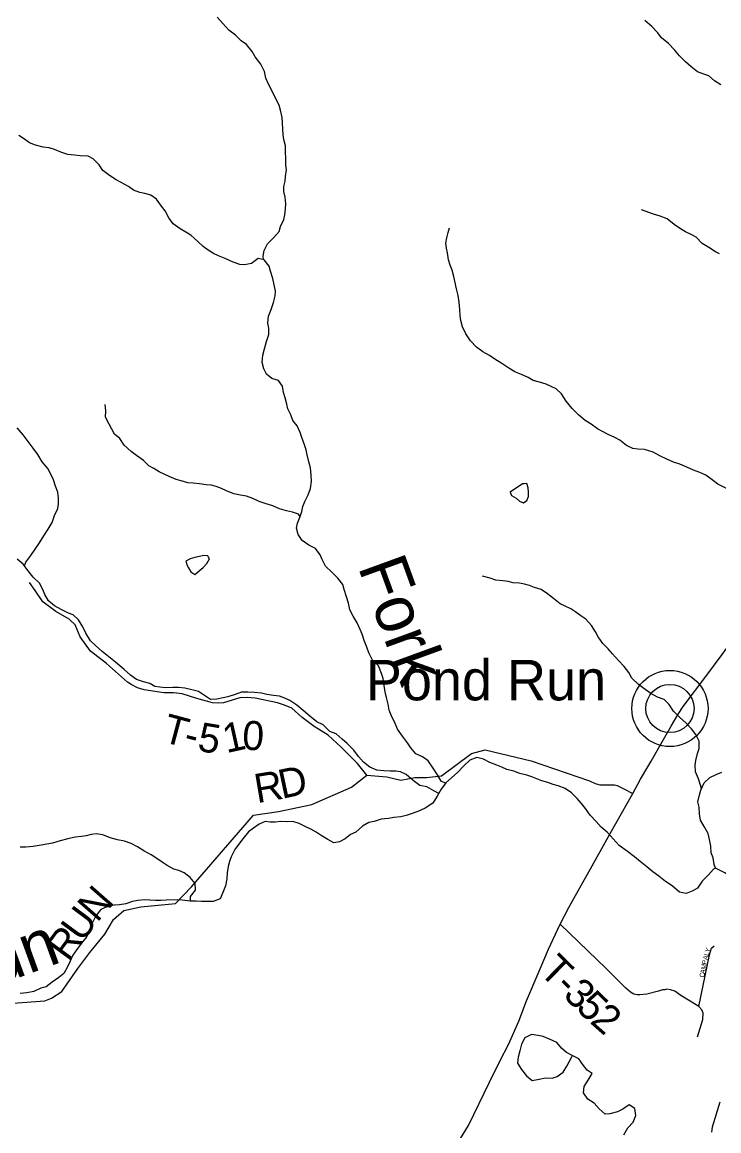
# Model space of a CAD drawing. Extents: x 1624196 to 2029251, y 146837 to 440034.
# Drawn here: x 1782867 to 1790059, y 237961 to 249407 of the extents above; entities that cross this region are included whole.
import ezdxf

# ---------------------------------------------------------------- set-up
doc = ezdxf.new("R2010")
doc.units = 0
for name, color, linetype in [('GM_X_Major_River', 7, 'Continuous'), ('GM_X_Minor_Lake', 7, 'Continuous'), ('GM_X_Minor_River', 7, 'Continuous'), ('GM_X_Minor_River_Text', 7, 'Continuous'), ('GM_X_Township_Road', 7, 'Continuous'), ('GM_X_Township_Road_Text', 7, 'Continuous'), ('GM_X_Township_Subdivision', 7, 'Continuous'), ('GM_X_Township_Subdivision_Text', 7, 'Continuous'), ('GM_X_Unincorporated', 7, 'Continuous'), ('GM_X_Unincorporated_Location', 7, 'Continuous'), ('GM_X_Unincorporated_Text', 7, 'Continuous'), ('GM_X_US_Route', 7, 'Continuous')]:
    doc.layers.add(name, color=color, linetype=linetype)

msp = doc.modelspace()

# ---------------------------------------------------------------- linework, layer by layer
at = {"layer": 'GM_X_Major_River'}
for points in [[(1790070, 238255), (1789990, 237997)], [(1789990, 237997), (1789982, 237947)]]:
    msp.add_lwpolyline(points, dxfattribs=at)
at = {"layer": 'GM_X_Minor_Lake'}
for points in [[(1788049, 244642), (1788031, 244640), (1787989, 244610), (1787949, 244585), (1787904, 244553), (1787918, 244521), (1787966, 244492), (1788002, 244460)], [(1788002, 244460), (1788044, 244444), (1788078, 244470), (1788093, 244510), (1788095, 244556), (1788089, 244600), (1788077, 244644), (1788049, 244642)], [(1784790, 243885), (1784783, 243897), (1784741, 243899), (1784697, 243889), (1784651, 243880), (1784602, 243866), (1784558, 243842), (1784572, 243798), (1784584, 243772)], [(1784584, 243772), (1784607, 243731), (1784649, 243703), (1784696, 243743), (1784736, 243777), (1784773, 243819), (1784801, 243865), (1784790, 243885)]]:
    msp.add_lwpolyline(points, dxfattribs=at)
at = {"layer": 'GM_X_Minor_River'}
for points in [[(1785358, 246957), (1785355, 246991), (1785365, 247049), (1785398, 247117), (1785462, 247181), (1785519, 247245), (1785533, 247299), (1785568, 247369), (1785580, 247419), (1785587, 247481), (1785589, 247533), (1785583, 247602), (1785570, 247658), (1785570, 247712), (1785582, 247764), (1785587, 247814), (1785597, 247882), (1785589, 247932), (1785590, 247999), (1785586, 248067), (1785585, 248129), (1785569, 248197), (1785561, 248247), (1785558, 248298), (1785556, 248372), (1785552, 248422), (1785535, 248498), (1785519, 248551), (1785485, 248617), (1785450, 248689), (1785414, 248760), (1785382, 248828), (1785369, 248898), (1785331, 248975), (1785271, 249049), (1785242, 249106), (1785182, 249176), (1785128, 249214), (1785070, 249273), (1785002, 249324), (1784940, 249394), (1784881, 249459)], [(1790079, 248759), (1790015, 248800), (1789955, 248852), (1789905, 248872), (1789839, 248895), (1789769, 248951), (1789713, 248998), (1789651, 249058), (1789601, 249123), (1789539, 249187), (1789466, 249244), (1789428, 249296), (1789366, 249361), (1789294, 249423)], [(1784609, 247208), (1784557, 247239), (1784497, 247273), (1784427, 247325), (1784380, 247388), (1784342, 247458), (1784304, 247509), (1784254, 247579), (1784197, 247620), (1784132, 247638), (1784082, 247648), (1784016, 247673), (1783964, 247711), (1783890, 247752), (1783838, 247780), (1783768, 247825), (1783700, 247877), (1783661, 247933), (1783599, 247996), (1783547, 248022), (1783467, 248027), (1783408, 248033), (1783340, 248042), (1783266, 248066), (1783202, 248094), (1783146, 248111), (1783084, 248117), (1783006, 248136), (1782944, 248162), (1782892, 248200), (1782832, 248237)], [(1790067, 247017), (1790025, 247035), (1789957, 247079), (1789887, 247122), (1789824, 247187), (1789774, 247215), (1789716, 247241), (1789662, 247274), (1789598, 247318), (1789526, 247377), (1789454, 247405), (1789386, 247426), (1789261, 247470)], [(1790050, 244637), (1790004, 244671), (1789926, 244730), (1789862, 244756), (1789796, 244783), (1789730, 244813), (1789656, 244842), (1789590, 244866), (1789522, 244896), (1789450, 244931), (1789382, 244969), (1789290, 244996), (1789222, 245000), (1789172, 245007), (1789106, 245035), (1789038, 245090), (1788986, 245118), (1788918, 245150), (1788858, 245181), (1788806, 245209), (1788742, 245258), (1788678, 245296), (1788614, 245349), (1788544, 245417), (1788482, 245494), (1788433, 245570), (1788379, 245621), (1788329, 245645), (1788277, 245669), (1788208, 245692), (1788142, 245708), (1788092, 245737), (1788020, 245771), (1787954, 245796), (1787890, 245836), (1787820, 245883), (1787746, 245929), (1787690, 245967), (1787622, 246004), (1787558, 246050), (1787495, 246117), (1787447, 246191), (1787411, 246260), (1787394, 246328), (1787388, 246378), (1787386, 246442), (1787377, 246515), (1787367, 246585), (1787352, 246653), (1787324, 246780), (1787305, 246848), (1787287, 246900), (1787267, 246954), (1787258, 247025), (1787246, 247075), (1787242, 247125), (1787250, 247179), (1787265, 247235), (1787277, 247285)], [(1787237, 241550), (1787191, 241571), (1787153, 241636), (1787110, 241706), (1787058, 241779), (1787000, 241821), (1786932, 241854), (1786880, 241916), (1786844, 241966), (1786793, 242037), (1786743, 242109), (1786711, 242184), (1786683, 242236), (1786654, 242304), (1786644, 242366), (1786627, 242435), (1786613, 242493), (1786603, 242559), (1786592, 242631), (1786578, 242682), (1786546, 242762), (1786484, 242820), (1786445, 242895), (1786425, 242953), (1786397, 243023), (1786376, 243088), (1786356, 243138), (1786326, 243206), (1786283, 243273), (1786251, 243341), (1786237, 243409), (1786216, 243474), (1786192, 243550), (1786176, 243600), (1786126, 243665), (1786063, 243727), (1785997, 243792), (1785963, 243858), (1785943, 243908), (1785894, 243973), (1785826, 244009), (1785758, 244054), (1785718, 244118), (1785698, 244184), (1785709, 244236), (1785737, 244304), (1785753, 244356), (1785766, 244406), (1785786, 244458), (1785819, 244528), (1785845, 244594), (1785854, 244667), (1785852, 244729), (1785843, 244805), (1785825, 244869), (1785809, 244940), (1785798, 244990), (1785782, 245044), (1785754, 245118), (1785738, 245169), (1785705, 245241), (1785661, 245293), (1785639, 245354), (1785608, 245414), (1785598, 245464), (1785582, 245530), (1785566, 245583), (1785553, 245649), (1785513, 245707), (1785443, 245728), (1785389, 245774), (1785363, 245828), (1785346, 245895), (1785350, 245969), (1785369, 246035), (1785391, 246109), (1785412, 246183), (1785412, 246247), (1785402, 246299), (1785409, 246373), (1785437, 246439), (1785460, 246512), (1785478, 246580), (1785481, 246630), (1785467, 246696), (1785454, 246760), (1785432, 246837), (1785416, 246887), (1785366, 246955), (1785304, 246966), (1785234, 246916), (1785163, 246902), (1785113, 246905), (1785045, 246929), (1784961, 246966), (1784895, 246996), (1784841, 247020), (1784787, 247053), (1784735, 247091), (1784679, 247144), (1784609, 247208)], [(1785737, 244305), (1785721, 244329), (1785659, 244349), (1785597, 244363), (1785525, 244382), (1785455, 244414), (1785387, 244433), (1785313, 244457), (1785250, 244488), (1785182, 244512), (1785120, 244524), (1785052, 244537), (1784976, 244569), (1784924, 244592), (1784870, 244612), (1784818, 244626), (1784768, 244631), (1784699, 244639), (1784633, 244648), (1784579, 244650), (1784507, 244670), (1784457, 244687), (1784383, 244717), (1784333, 244739), (1784281, 244766), (1784225, 244798), (1784175, 244827), (1784121, 244883), (1784049, 244932), (1783991, 244974), (1783921, 245041), (1783874, 245107), (1783822, 245155), (1783792, 245206), (1783766, 245258), (1783726, 245330), (1783731, 245395), (1783725, 245459)], [(1782892, 243793), (1782904, 243833), (1782957, 243901), (1783001, 243967), (1783046, 244031), (1783092, 244105), (1783135, 244171), (1783178, 244243), (1783202, 244315), (1783235, 244385), (1783243, 244435), (1783241, 244493), (1783234, 244555), (1783212, 244618), (1783190, 244682), (1783161, 244748), (1783131, 244798), (1783073, 244869), (1783028, 244943), (1782982, 245008), (1782930, 245078), (1782878, 245147), (1782814, 245219)], [(1790137, 244591), (1790050, 244637)], [(1787167, 241444), (1787116, 241472), (1787046, 241512), (1786972, 241527), (1786904, 241577), (1786830, 241638), (1786774, 241666), (1786724, 241674), (1786666, 241675), (1786602, 241677), (1786527, 241685), (1786455, 241716), (1786392, 241766), (1786340, 241825), (1786290, 241891), (1786222, 241958), (1786170, 242006), (1786110, 242061), (1786042, 242085), (1785976, 242152), (1785908, 242184), (1785837, 242243), (1785769, 242301), (1785703, 242356), (1785629, 242402), (1785579, 242427), (1785523, 242447), (1785463, 242455), (1785394, 242466), (1785338, 242478), (1785266, 242485), (1785198, 242491), (1785132, 242489), (1785065, 242466), (1784991, 242440), (1784941, 242430), (1784878, 242417), (1784810, 242413), (1784758, 242449), (1784688, 242498), (1784620, 242512), (1784546, 242531), (1784482, 242539), (1784423, 242539), (1784349, 242534), (1784287, 242542), (1784237, 242547), (1784185, 242579), (1784121, 242595), (1784049, 242620), (1783985, 242664), (1783919, 242725), (1783831, 242799), (1783761, 242854), (1783693, 242909), (1783625, 242971), (1783573, 243021), (1783526, 243100), (1783492, 243164), (1783450, 243235), (1783394, 243289), (1783344, 243307), (1783270, 243342), (1783202, 243382), (1783138, 243431), (1783101, 243497), (1783079, 243548), (1783045, 243616), (1782981, 243676), (1782930, 243743), (1782878, 243811), (1782814, 243862)], [(1789880, 241491), (1789870, 241528), (1789849, 241594), (1789817, 241667), (1789813, 241735), (1789822, 241785), (1789838, 241855), (1789857, 241909), (1789855, 241983), (1789821, 242052), (1789778, 242112), (1789720, 242169), (1789654, 242231), (1789592, 242294), (1789546, 242362), (1789494, 242414), (1789426, 242439), (1789356, 242477), (1789286, 242528), (1789229, 242568), (1789161, 242635), (1789131, 242691), (1789081, 242754), (1789023, 242818), (1788962, 242887), (1788918, 242937), (1788862, 242991), (1788812, 243062), (1788786, 243112), (1788743, 243177), (1788687, 243243), (1788635, 243279), (1788583, 243314), (1788531, 243350), (1788471, 243377), (1788421, 243401), (1788353, 243457), (1788289, 243506), (1788225, 243548), (1788155, 243569), (1788103, 243591), (1788053, 243606), (1788001, 243614), (1787935, 243620), (1787884, 243631), (1787828, 243639), (1787758, 243645), (1787698, 243668), (1787620, 243686)], [(1790023, 240673), (1790003, 240661), (1789949, 240601), (1789886, 240538), (1789840, 240466), (1789789, 240438), (1789723, 240410), (1789651, 240425), (1789577, 240489), (1789509, 240536), (1789439, 240590), (1789379, 240633), (1789315, 240685), (1789245, 240742), (1789187, 240788), (1789117, 240845), (1789031, 240905), (1788968, 240976), (1788906, 241044), (1788844, 241095), (1788794, 241155), (1788730, 241220), (1788683, 241290), (1788641, 241341), (1788595, 241393), (1788539, 241450), (1788471, 241496), (1788399, 241522), (1788349, 241537), (1788293, 241557), (1788231, 241574), (1788127, 241614), (1788077, 241633), (1788004, 241651), (1787942, 241675), (1787870, 241692), (1787818, 241716), (1787768, 241737), (1787696, 241765), (1787628, 241798), (1787562, 241814), (1787490, 241786), (1787427, 241728), (1787366, 241663), (1787298, 241605), (1787239, 241553), (1787191, 241487), (1787152, 241417), (1787105, 241343), (1787027, 241292), (1786952, 241258), (1786884, 241234), (1786832, 241215), (1786775, 241201), (1786703, 241195), (1786649, 241184), (1786574, 241178), (1786502, 241154), (1786446, 241145), (1786379, 241105), (1786311, 241045), (1786258, 241021), (1786202, 240976), (1786142, 240946), (1786085, 240934), (1786023, 240967), (1785955, 241011), (1785901, 241045), (1785847, 241076), (1785795, 241098), (1785727, 241133), (1785661, 241153), (1785605, 241151), (1785537, 241154), (1785480, 241148), (1785428, 241148), (1785376, 241153), (1785312, 241127), (1785255, 241085), (1785205, 241049), (1785144, 240974), (1785102, 240918), (1785063, 240864), (1785023, 240790), (1785008, 240740), (1784994, 240688), (1784985, 240624), (1784979, 240562), (1784965, 240489), (1784940, 240421), (1784910, 240355), (1784839, 240330), (1784787, 240328), (1784719, 240330), (1784665, 240333), (1784600, 240333), (1784518, 240342), (1784466, 240346), (1784353, 240343), (1784297, 240339), (1784243, 240339)], [(1790023, 240673), (1790010, 240711), (1790000, 240780), (1789980, 240830), (1789975, 240900), (1789961, 240968), (1789947, 241031), (1789908, 241103), (1789870, 241167), (1789860, 241232), (1789855, 241302), (1789843, 241356), (1789858, 241428), (1789874, 241478), (1789909, 241552), (1789967, 241608), (1790030, 241640)], [(1790030, 241640), (1790091, 241665)], [(1784606, 240333), (1784605, 240379), (1784657, 240447), (1784652, 240515), (1784600, 240576), (1784538, 240626), (1784486, 240649), (1784432, 240661), (1784364, 240699), (1784312, 240734), (1784258, 240772), (1784200, 240809), (1784122, 240851), (1784058, 240892), (1783994, 240926), (1783922, 240950), (1783850, 240965), (1783777, 240987), (1783701, 241016), (1783631, 241026), (1783581, 241021), (1783529, 241007), (1783478, 240999), (1783416, 240991), (1783338, 240974), (1783261, 240956), (1783181, 240929), (1783123, 240919), (1783064, 240911), (1782980, 240896), (1782904, 240890), (1782848, 240890)], [(1790426, 240101), (1790410, 240126), (1790380, 240194), (1790356, 240245), (1790321, 240315), (1790301, 240387), (1790278, 240448), (1790240, 240514), (1790180, 240581), (1790119, 240623), (1790023, 240673)], [(1784243, 240339), (1784185, 240343), (1784133, 240344), (1784060, 240340), (1784006, 240328), (1783938, 240303), (1783871, 240293), (1783817, 240289), (1783749, 240276), (1783680, 240244), (1783626, 240182), (1783587, 240098), (1783567, 240028), (1783536, 239966), (1783494, 239914), (1783437, 239842), (1783391, 239773), (1783358, 239707), (1783336, 239653), (1783297, 239585), (1783245, 239543), (1783176, 239497), (1783116, 239447), (1783061, 239432), (1782989, 239400), (1782914, 239384), (1782848, 239377)], [(1789079, 237920), (1789120, 237992), (1789176, 238050), (1789203, 238120), (1789193, 238190), (1789133, 238228), (1789067, 238183), (1789012, 238157), (1788934, 238135), (1788884, 238134), (1788822, 238186), (1788772, 238246), (1788708, 238289), (1788662, 238353), (1788667, 238417), (1788711, 238485), (1788752, 238551), (1788698, 238586), (1788662, 238636), (1788614, 238704), (1788550, 238735), (1788486, 238769), (1788434, 238814), (1788387, 238874), (1788310, 238907), (1788244, 238933), (1788194, 238945), (1788124, 238954), (1788056, 238920), (1788023, 238856), (1788003, 238788), (1787986, 238720), (1787982, 238658), (1788022, 238594), (1788075, 238527), (1788131, 238481), (1788204, 238494), (1788268, 238508), (1788338, 238504), (1788390, 238521), (1788453, 238567), (1788489, 238629), (1788543, 238731)]]:
    msp.add_lwpolyline(points, dxfattribs=at)
at = {"layer": 'GM_X_Township_Road'}
for points in [[(1786424, 241632), (1786328, 241753), (1786159, 241922), (1786027, 242044), (1785882, 242135), (1785758, 242228), (1785652, 242325), (1785575, 242354), (1785503, 242379), (1785274, 242426), (1785191, 242435), (1785115, 242430), (1784945, 242380), (1784890, 242376), (1784831, 242381), (1784671, 242425), (1784520, 242473), (1784430, 242483), (1784329, 242483), (1784128, 242513), (1784059, 242533), (1783991, 242569), (1783953, 242593), (1783738, 242787), (1783573, 242913), (1783467, 243062), (1783416, 243184), (1783353, 243245), (1783215, 243324), (1783082, 243421), (1783002, 243540), (1782943, 243621)], [(1782773, 239278), (1783100, 239302), (1783170, 239330), (1783276, 239398), (1783441, 239637), (1783564, 239803), (1783720, 239991), (1783809, 240141), (1783916, 240234), (1784092, 240273), (1784451, 240307), (1784616, 240481), (1785256, 241219), (1785512, 241258), (1785857, 241330), (1786266, 241508), (1786424, 241632), (1786633, 241617), (1786776, 241580), (1786922, 241608), (1787042, 241609), (1787195, 241625), (1787504, 241855), (1787648, 241895), (1788123, 241780), (1788722, 241575), (1788782, 241545), (1788831, 241532), (1788982, 241532), (1789008, 241526), (1789077, 241493), (1789171, 241445)], [(1789840, 238930), (1789892, 239111), (1789896, 239177), (1789883, 239209), (1789853, 239243), (1789809, 239271), (1789666, 239358), (1789606, 239401), (1789561, 239418), (1789523, 239424), (1789502, 239418), (1789478, 239416), (1789435, 239402), (1789315, 239373), (1789243, 239364), (1789217, 239363), (1789180, 239371), (1789146, 239392), (1789098, 239435), (1788896, 239638), (1788422, 240095)]]:
    msp.add_lwpolyline(points, dxfattribs=at)
at = {"layer": 'GM_X_Township_Subdivision'}
msp.add_lwpolyline([(1789853, 239243), (1789962, 239778), (1789982, 239846), (1790010, 239871)], dxfattribs=at)
at = {"layer": 'GM_X_Unincorporated'}
for radius in [393, 249]:
    msp.add_circle((1789554, 242321), radius, dxfattribs=at)
at = {"layer": 'GM_X_Unincorporated_Location'}
msp.add_line((1789554, 242321), (1789554, 242321), dxfattribs=at)
at = {"layer": 'GM_X_US_Route'}
for points in [[(1789325, 241720), (1789359, 241778), (1789475, 241977), (1789565, 242139), (1789638, 242261), (1789690, 242341), (1789936, 242665), (1790092, 242880), (1790210, 243042), (1790400, 243280), (1790625, 243591), (1790936, 244044)], [(1788548, 240334), (1788716, 240635), (1788938, 241032), (1789171, 241445), (1789250, 241592), (1789325, 241720)], [(1786720, 236935), (1787049, 237392), (1787238, 237667), (1787391, 237883), (1787475, 238015), (1787692, 238462), (1787802, 238685), (1787886, 238851), (1787993, 239092), (1788073, 239301), (1788203, 239609), (1788301, 239836), (1788422, 240095), (1788509, 240266), (1788548, 240334)]]:
    msp.add_lwpolyline(points, dxfattribs=at)

# ---------------------------------------------------------------- texts
at = {"layer": 'GM_X_Minor_River_Text'}
for s, rotation, p in [('Fork', 290.0008, (1786330, 243786)), ('Run', 20.0007, (1782133, 239287))]:
    msp.add_text(s, height=500, rotation=rotation, dxfattribs=at).set_placement(p)
at = {"layer": 'GM_X_Township_Road_Text'}
for s, rotation, p in [('T', 345.1072, (1784301, 241981)), ('5', 350.4601, (1784667, 241886)), ('1', 12.5461, (1784975, 241859)), ('0', 356.7561, (1785133, 241898)), ('-', 345.5534, (1784521, 241923)), ('R', 9.6054, (1785291, 241343)), ('D', 12.1242, (1785548, 241387)), ('N', 48.7724, (1783640, 240104)), ('U', 53.5162, (1783487, 239897)), ('R', 53.762, (1783341, 239699)), ('T', 315.4712, (1788193, 239596)), ('-', 315.4745, (1788353, 239439)), ('3', 315.501, (1788441, 239353)), ('5', 315.5952, (1788573, 239223)), ('2', 318.7871, (1788718, 239081))]:
    msp.add_text(s, height=300, rotation=rotation, dxfattribs=at).set_placement(p)
at = {"layer": 'GM_X_Township_Subdivision_Text'}
for s, rotation, p in [('Y', 70.6452, (1789960, 239796)), ('P', 79.0755, (1789932, 239674)), ('A', 77.3894, (1789941, 239721)), ('L', 74.0173, (1789950, 239763)), ('C', 79.0755, (1789906, 239540)), ('A', 79.0755, (1789914, 239579)), ('M', 79.0755, (1789922, 239622))]:
    msp.add_text(s, height=50, rotation=rotation, dxfattribs=at).set_placement(p)
at = {"layer": 'GM_X_Unincorporated_Text'}
msp.add_text('Pond Run', height=417, rotation=0, dxfattribs=at).set_placement((1786415, 242405))

doc.saveas('drawing.dxf')
